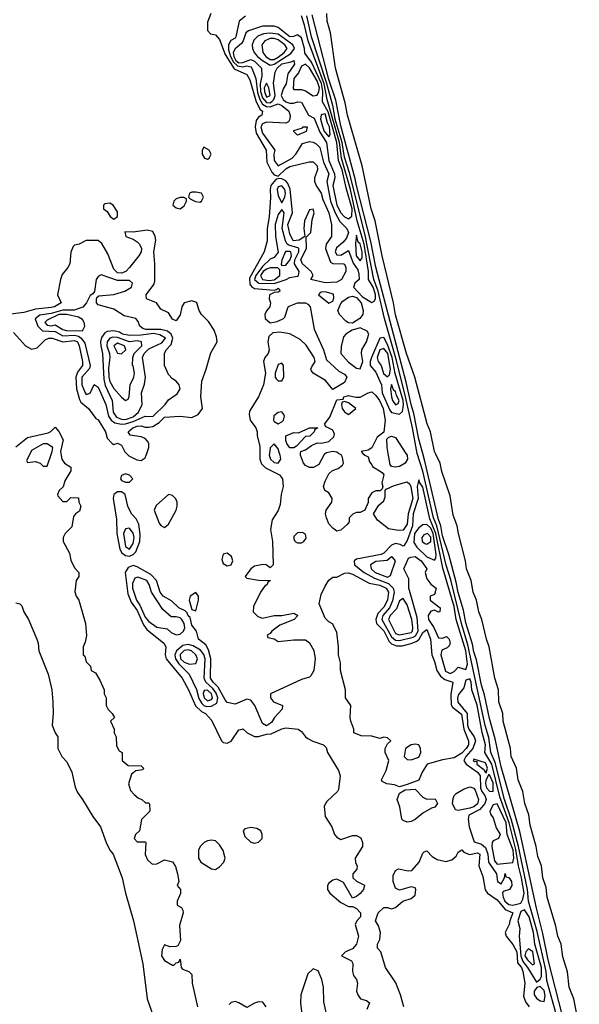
# Model space of a CAD drawing. Header units: inches. Extents: x 2789275 to 2951659, y 860290 to 1033804.
# Tile 268 of 316: x 2933109 to 2935970, y 967182 to 972218. Entities that reach past the tile are written whole.
import ezdxf

# ---------------------------------------------------------------- set-up
doc = ezdxf.new("R2010")
doc.units = ezdxf.units.IN
doc.header["$MEASUREMENT"] = 0
doc.layers.add('C9936', color=7, linetype='Continuous')
doc.layers.add('C9937', color=7, linetype='Continuous')

msp = doc.modelspace()

# ---------------------------------------------------------------- linework, layer by layer
at = {"layer": 'C9936', "color": 2}
for points, elevation in [([(2933162.7, 970000), (2933143.6, 969963.6), (2933150, 969954), (2933190, 969958), (2933214, 969950), (2933230, 969934), (2933250, 969934), (2933272, 970000)], 6), ([(2933319.7, 970000), (2933324.7, 969970), (2933338, 969950), (2933371.3, 969930), (2933371.3, 969910), (2933339.8, 969860.2), (2933331, 969829), (2933312, 969810), (2933302, 969790), (2933303.6, 969783.6), (2933330, 969754), (2933350, 969754), (2933370, 969774), (2933410, 969772), (2933412, 969750), (2933422, 969730), (2933415.3, 969704.7), (2933394, 969690), (2933383.6, 969676.4), (2933376, 969624), (2933342, 969590), (2933332, 969570), (2933332, 969550), (2933364.7, 969490), (2933370, 969454), (2933390, 969414), (2933411.1, 969391.1), (2933411, 969370), (2933398, 969350), (2933391.1, 969291.1), (2933398, 969270), (2933411.3, 969250), (2933446, 969130), (2933450.7, 969069.3), (2933444.7, 969035.3), (2933434, 969010), (2933434, 968970), (2933442, 968962), (2933450, 968934), (2933471.6, 968911.6), (2933474, 968890), (2933496.9, 968876.9), (2933519.6, 968839.6), (2933542, 968790), (2933542, 968770), (2933552, 968750), (2933552, 968710), (2933562, 968690), (2933582, 968670), (2933594, 968650), (2933574, 968630), (2933592, 968590), (2933592, 968570), (2933602, 968550), (2933603.6, 968503.6), (2933618, 968478), (2933634, 968470), (2933634, 968430), (2933663.6, 968403.6), (2933730, 968402), (2933742, 968390), (2933738, 968382), (2933703.6, 968376.4), (2933681, 968359), (2933664.7, 968310), (2933676, 968276), (2933694.8, 968254.8), (2933716.9, 968236.9), (2933734, 968230), (2933752, 968212), (2933768, 968212), (2933772.7, 968207.3), (2933774, 968170), (2933732, 968128), (2933722, 968070), (2933702, 968050), (2933694, 968030), (2933710, 968014), (2933750, 968014), (2933754, 968010), (2933751.3, 967948.7), (2933762, 967922), (2933782.5, 967902.5), (2933790, 967898.8), (2933810, 967901), (2933850, 967922), (2933890.7, 967910.7), (2933906.4, 967886.4), (2933916, 967850), (2933922, 967810), (2933914, 967790), (2933932, 967770), (2933931.6, 967748.4), (2933914, 967710), (2933914, 967690), (2933936.9, 967676.9), (2933943.6, 967663.6), (2933944.7, 967650), (2933925.4, 967585.4), (2933931, 967509), (2933918, 967482), (2933910, 967478), (2933876.4, 967476.4), (2933850, 967486), (2933838, 967462), (2933834.8, 967430), (2933850, 967406.8), (2933890, 967382), (2933898, 967382), (2933910, 967394), (2933922, 967398), (2933930, 967414), (2933934, 967370), (2933942, 967362), (2933974, 967350), (2933990, 967334), (2933991, 967290), (2934018, 967170)], 6), ([(2934336.8, 970000), (2934336.5, 969970), (2934346.1, 969946.1), (2934365.3, 969925.2), (2934437.6, 969890), (2934452.8, 969870), (2934456.4, 969830), (2934445.5, 969790), (2934441.4, 969738.6), (2934430, 969708), (2934400.5, 969659.5), (2934391, 969611), (2934400.7, 969550), (2934404.7, 969430), (2934390, 969415.3), (2934369.2, 969429.2), (2934352.5, 969432.5), (2934310, 969422.7), (2934291, 969410), (2934262, 969370), (2934270, 969362), (2934330, 969350.8), (2934392, 969350), (2934378, 969342), (2934374, 969330), (2934360.7, 969319.3), (2934341, 969290), (2934303.6, 969216.4), (2934302, 969190), (2934326, 969166), (2934350, 969158), (2934410, 969171.3), (2934450, 969171), (2934510, 969182), (2934530.9, 969170.9), (2934512, 969150), (2934438.8, 969121.2), (2934398, 969090), (2934390, 969078), (2934374, 969070), (2934378, 969058), (2934410, 969052), (2934430, 969038), (2934510, 969046), (2934570, 969046), (2934590, 969031.3), (2934612.4, 968992.4), (2934620.3, 968950), (2934612.2, 968890), (2934597.3, 968862.7), (2934590, 968856), (2934550, 968844), (2934392, 968770), (2934391.3, 968750), (2934406, 968730), (2934452, 968710), (2934451.3, 968691.3), (2934412, 968650), (2934396.9, 968623.1), (2934370, 968606), (2934350, 968618), (2934311.3, 968711.3), (2934290, 968738.4), (2934270, 968742.9), (2934210, 968717.6), (2934170, 968726.3), (2934159.6, 968739.6), (2934124.3, 968804.3), (2934098, 968830), (2934084.6, 968850), (2934086, 968950), (2934074.8, 968994.8), (2934060.9, 969020.9), (2934022.7, 969050), (2934012.3, 969090), (2933990, 969121.2), (2933980.9, 969160.9), (2933970, 969169.5), (2933965.3, 969185.3), (2933955.3, 969195.3), (2933922.9, 969210), (2933885.2, 969245.2), (2933843, 969270), (2933827.2, 969290), (2933808.4, 969350), (2933780.5, 969380.5), (2933710, 969420.4), (2933690, 969425.8), (2933663.2, 969416.8), (2933649.1, 969390), (2933661.5, 969281.5), (2933679, 969239), (2933710, 969196.9), (2933742.6, 969122.6), (2933758.7, 969098.7), (2933846.8, 969030), (2933856, 969010), (2933852.7, 968970), (2933858.4, 968950), (2933940.3, 968850), (2933972.9, 968790), (2934008, 968708), (2934039.4, 968679.4), (2934059.1, 968670), (2934090, 968634.8), (2934140.7, 968530), (2934150, 968522), (2934170, 968518), (2934190, 968527.3), (2934230, 968586), (2934246, 968590), (2934249.4, 968590.6), (2934272, 968570), (2934310, 968551.3), (2934330, 968551.3), (2934370, 968564.7), (2934394.6, 968565.4), (2934448.4, 968591.6), (2934470, 968596), (2934532, 968590), (2934550, 968578), (2934570, 968551), (2934582.5, 968542.5), (2934607.7, 968527.7), (2934662, 968510), (2934676, 968496), (2934682, 968470), (2934738.5, 968378.5), (2934746.8, 968350), (2934739.6, 968280.4), (2934734, 968270), (2934679.8, 968220.2), (2934664.9, 968195.1), (2934670, 968142), (2934704.7, 968090), (2934718, 968050), (2934730, 968038), (2934750, 968026), (2934810, 968046), (2934830, 968046), (2934853.4, 968033.4), (2934861, 968010), (2934861, 967990), (2934824.7, 967930), (2934825.4, 967905.4), (2934834, 967890), (2934832.7, 967872.7), (2934812, 967850), (2934812, 967830), (2934830, 967812), (2934871.3, 967791.3), (2934866, 967770), (2934850, 967749), (2934830, 967734), (2934810, 967726), (2934765.2, 967805.2), (2934730, 967822.7), (2934710, 967818), (2934690, 967801.2), (2934683, 967790), (2934682, 967770), (2934694.8, 967750), (2934750, 967702.8), (2934790, 967682), (2934810, 967682), (2934830, 967672), (2934852, 967650), (2934852, 967630), (2934832, 967610), (2934824.7, 967590), (2934841, 967530), (2934831.3, 967490), (2934810, 967466), (2934774, 967450), (2934754, 967430), (2934804.7, 967404.7), (2934811.6, 967391.6), (2934811, 967350), (2934816, 967330), (2934831, 967310), (2934836, 967290), (2934831.3, 967250), (2934838, 967230), (2934851, 967211), (2934882, 967202), (2934898, 967190), (2934884, 967156)], 10), ([(2933654.9, 970000), (2933667.3, 969987.3), (2933707.5, 969967.5), (2933730, 969962.8), (2933750, 969978), (2933756, 969990), (2933759.2, 970000)], 10), ([(2934386.5, 970000), (2934385.3, 969990), (2934390.5, 969970), (2934410, 969952.7), (2934430, 969950.6), (2934443.6, 969970), (2934441.1, 969990), (2934437.7, 970000)], 14), ([(2934672.3, 970000), (2934665.2, 969994.8), (2934637.6, 969942.4), (2934611.9, 969928.1), (2934590, 969928), (2934570, 969938), (2934559.5, 969950), (2934544, 969990), (2934545, 970000)], 10), ([(2934864, 970000), (2934874, 969990), (2934890, 969982), (2934896.8, 969956.8), (2934910, 969942), (2934912.5, 969932.5), (2934962.8, 969902.8), (2934970.7, 969890.7), (2934961, 969850), (2934964.7, 969830), (2934962, 969818), (2934951.6, 969808.4), (2934930, 969808), (2934910, 969798), (2934891.3, 969770), (2934891.3, 969748.7), (2934874, 969710), (2934850, 969698), (2934830, 969698), (2934814, 969690), (2934794, 969670), (2934794, 969650), (2934783.6, 969636.4), (2934750, 969608), (2934730, 969602), (2934710, 969617.2), (2934690, 969639), (2934677, 969670), (2934672.3, 969690), (2934676, 969710), (2934705.2, 969750), (2934706, 969770), (2934690, 969799), (2934669, 969810), (2934662.7, 969830), (2934670, 969858), (2934690, 969896), (2934707.5, 969912.5), (2934737, 969923), (2934759.5, 969940.5), (2934765.2, 969950), (2934758.9, 969978.9), (2934751.7, 969991.7), (2934739.6, 970000)], 10), ([(2935083.7, 970000), (2935090.3, 969990), (2935091.3, 969970), (2935080.4, 969950), (2935050, 969933.3), (2935030, 969929.6), (2935010, 969932.3), (2935002.9, 969942.9), (2934993.3, 970000)], 10), ([(2935923.9, 966870), (2935804.4, 967304.4), (2935799.7, 967350), (2935754.3, 967554.3), (2935709.9, 967709.9), (2935704.3, 967770), (2935658.7, 967990), (2935623.7, 968123.7), (2935587.5, 968230), (2935539.2, 968419.2), (2935517.8, 968470), (2935506.4, 968546.4), (2935487.8, 968607.8), (2935400, 969020), (2935367.3, 969130), (2935313.2, 969353.2), (2935288.8, 969428.8), (2935240.6, 969630), (2935224.9, 969670), (2935170, 969909.6), (2935140.3, 970000)], 10), ([(2935884.2, 967124.2), (2935810, 967409.2), (2935784, 967544), (2935750, 967674), (2935665.3, 968065.3), (2935570, 968397.2), (2935539.8, 968539.8), (2935510, 968644), (2935484.8, 968764.8), (2935470, 968814), (2935444.4, 968944.4), (2935430, 968985.2), (2935424.4, 969024.4), (2935390, 969134), (2935377.5, 969197.5), (2935350, 969289.3), (2935340.9, 969340.9), (2935302.3, 969482.3), (2935270, 969578), (2935261.9, 969630), (2935250, 969662), (2935180.7, 969960.7), (2935169.9, 970000)], 6), ([(2935969.6, 967070), (2935942.4, 967210), (2935917.6, 967270), (2935910, 967348), (2935885.8, 967425.8), (2935876.9, 967490), (2935859.6, 967530), (2935850, 967582), (2935805.6, 967730), (2935800.1, 967780.1), (2935782.9, 967830), (2935776.9, 967890), (2935758.3, 967938.3), (2935749.6, 967990), (2935719.3, 968099.3), (2935711.2, 968151.2), (2935691.6, 968210), (2935680.5, 968270), (2935656.9, 968330), (2935647.8, 968390), (2935621.3, 968450), (2935617.4, 968490), (2935581.3, 968630), (2935579.6, 968670), (2935558.7, 968730), (2935556.9, 968790), (2935538.4, 968850), (2935509.6, 969010), (2935495.1, 969050), (2935471.5, 969150), (2935455.6, 969190), (2935444.5, 969250), (2935427, 969290), (2935417.6, 969350), (2935393.3, 969410), (2935387.6, 969450), (2935351.5, 969590), (2935345.1, 969630), (2935324.2, 969684.2), (2935310, 969782), (2935267.3, 969907.3), (2935258, 969950), (2935234.3, 970000)], 2), ([(2933090, 969234.8), (2933110, 969231.3), (2933121, 969221), (2933131, 969190), (2933154.8, 969150), (2933197.3, 969050), (2933204, 969030), (2933207.3, 968990), (2933255.5, 968870), (2933273.4, 968790), (2933279.1, 968730), (2933281, 968670), (2933276, 968610), (2933290.9, 968570.9), (2933304.7, 968550), (2933304.7, 968490), (2933324.7, 968450), (2933350, 968422), (2933376, 968370), (2933393.7, 968293.7), (2933404.9, 968264.9), (2933430.8, 968230), (2933483, 968143), (2933522.8, 968090), (2933550.7, 968010), (2933570.7, 967970), (2933586.8, 967950), (2933633.4, 967830), (2933650.7, 967750), (2933690.7, 967610), (2933738, 967390), (2933760.7, 967210), (2933799.9, 967099.9)], 2), ([(2935072.7, 967170), (2935056, 967230), (2935031.4, 967291.4), (2934979, 967370), (2934955.3, 967450), (2934938, 967470), (2934938, 967490), (2934950, 967514), (2934954, 967550), (2934943.1, 967583.1), (2934928, 967610), (2934942, 967650), (2934970, 967678), (2934990, 967678), (2935010, 967671.3), (2935030, 967678), (2935068, 967710), (2935110, 967722.8), (2935130, 967741), (2935134.5, 967770), (2935130, 967777.2), (2935110, 967782.7), (2935050, 967766.6), (2935030, 967776), (2935017.4, 967810), (2935018.6, 967841.4), (2935030, 967867.3), (2935044.9, 967875.1), (2935094.2, 967865.8), (2935113, 967867), (2935151, 967909), (2935170, 967956), (2935177.5, 967962.5), (2935190, 967967.7), (2935217.5, 967937.5), (2935242.3, 967922.3), (2935287, 967913), (2935318.7, 967921.3), (2935339.7, 967940.2), (2935350, 967961), (2935370, 967972), (2935379.9, 967959.9), (2935408.7, 967948.7), (2935450, 967956.5), (2935462, 967950), (2935456.3, 967890), (2935476, 967836), (2935488.5, 967768.5), (2935500.7, 967750), (2935550, 967717.4), (2935590, 967666.4), (2935630.3, 967650), (2935613.7, 967610), (2935610.3, 967589.7), (2935590.6, 967550), (2935596.3, 967530), (2935630, 967488.4), (2935650, 967450.4), (2935654.4, 967394.4), (2935674.3, 967370), (2935680.7, 967350), (2935691.3, 967290), (2935684.2, 967224.2), (2935695.1, 967195.1), (2935713, 967170)], 10), ([(2934682.8, 967110), (2934664.4, 967195.6), (2934662.7, 967270), (2934653.6, 967310), (2934634.2, 967354.2), (2934610, 967364), (2934582, 967338), (2934545.5, 967230), (2934543.8, 967190), (2934552, 967130)], 10), ([(2934368.7, 967170), (2934352.9, 967192.9), (2934330, 967195.3), (2934310, 967188.7), (2934270, 967165.2), (2934230, 967189.7), (2934210, 967196.3), (2934190, 967191.5), (2934179.4, 967180.6)], 10)]:
    msp.add_lwpolyline(points, dxfattribs=dict(at, elevation=elevation))
for points, elevation in [([(2933650, 969895.3), (2933630, 969886), (2933624.7, 969870), (2933630, 969862), (2933650, 969852), (2933670, 969852), (2933688, 969870), (2933670, 969888)], 10), ([(2935150, 969865.2), (2935140.6, 969830), (2935146.1, 969770), (2935121.3, 969690), (2935117.7, 969630), (2935090, 969554.5), (2935072.3, 969527.7), (2935070, 969525.2), (2935054.5, 969534.5), (2935030, 969538.9), (2935009.4, 969530.6), (2934970.3, 969490), (2934956.8, 969483.2), (2934830, 969459.5), (2934819.1, 969450), (2934821.3, 969430), (2934870.3, 969390), (2934922.6, 969362.6), (2934994.4, 969334.4), (2935018.9, 969310), (2935023.9, 969290), (2935015, 969245), (2934998.7, 969210), (2934965.3, 969170), (2934959.5, 969150), (2935010, 969061.6), (2935030, 969044.5), (2935050, 969042.6), (2935120.4, 969059.6), (2935133, 969067), (2935146.4, 969090), (2935140.2, 969160.2), (2935098.5, 969310), (2935098, 969358), (2935072.3, 969410), (2935096.5, 969463.5), (2935108, 969470), (2935130, 969472), (2935161.1, 969450), (2935190.8, 969410), (2935182.4, 969390), (2935190, 969359.1), (2935210, 969330.4), (2935237.6, 969310), (2935230, 969278), (2935207.7, 969270), (2935208, 969250), (2935258.7, 969210), (2935256, 969190), (2935250, 969188.6), (2935230, 969197.6), (2935210, 969193.6), (2935196.5, 969170), (2935198.5, 969150), (2935225.8, 969110), (2935250, 969056.4), (2935270, 969054.6), (2935290, 969062.6), (2935303.7, 969050), (2935310.2, 969030), (2935304, 969016), (2935294, 969006), (2935266.4, 968993.6), (2935262.6, 968970), (2935286, 968886), (2935310, 968874), (2935330, 968884.9), (2935350, 968907.4), (2935390, 968894.4), (2935397.4, 968922.6), (2935390.3, 968990), (2935339.5, 969150), (2935330, 969216.2), (2935272.5, 969412.5), (2935236.9, 969590), (2935205.5, 969665.5), (2935170, 969826.6), (2935154.5, 969850)], 14), ([(2935045.4, 969605.4), (2934994.5, 969614.5), (2934938, 969658), (2934918, 969690), (2934945.2, 969734.8), (2934970, 969758), (2934977.2, 969777.2), (2934978, 969810), (2934983.1, 969816.9), (2935024.2, 969835.8), (2935090, 969854.4), (2935102.8, 969842.8), (2935108.8, 969828.8), (2935118.7, 969770), (2935095.7, 969690), (2935090, 969637.2), (2935070, 969606.9)], 10), ([(2933630, 969804), (2933610, 969802.7), (2933590.6, 969789.4), (2933586.4, 969770), (2933603.9, 969663.9), (2933605.8, 969590), (2933621.5, 969510), (2933631.9, 969491.9), (2933650, 969477.2), (2933670, 969474.5), (2933690, 969482), (2933703.1, 969496.9), (2933724, 969550), (2933725.7, 969585.7), (2933717.6, 969637.6), (2933704.6, 969664.6), (2933680.9, 969690), (2933662.7, 969730), (2933649.2, 969789.2)], 10), ([(2933870, 969789), (2933806.4, 969733.6), (2933796.3, 969710), (2933822.8, 969642.8), (2933830, 969631), (2933850, 969621), (2933870, 969638), (2933909.3, 969710), (2933914.5, 969730), (2933915.1, 969750), (2933906.8, 969766.8), (2933890, 969784)], 10), ([(2933670, 969618.3), (2933650, 969614), (2933640.7, 969590), (2933650, 969523.8), (2933670, 969509.3), (2933690, 969539.1), (2933694.5, 969570), (2933690, 969592)], 14), ([(2935190, 969636.3), (2935170, 969635.3), (2935150, 969619.6), (2935126.8, 969590), (2935124.6, 969544.6), (2935139.8, 969519.8), (2935190, 969471.6), (2935230, 969453.7), (2935236.3, 969463.7), (2935237.4, 969482.6), (2935222.6, 969590), (2935210, 969617.4)], 18), ([(2934555.3, 969595.3), (2934530, 969593.2), (2934510, 969575.3), (2934510, 969562), (2934518, 969550), (2934530, 969542.8), (2934550, 969542.8), (2934562, 969550), (2934572.9, 969567.1), (2934570, 969586)], 14), ([(2935194, 969590), (2935175.8, 969584.2), (2935164, 969570), (2935166.5, 969550), (2935179.7, 969539.7), (2935190, 969535.2), (2935210, 969548.8), (2935210, 969572)], 22), ([(2934170, 969489.6), (2934150, 969485.2), (2934142.6, 969457.4), (2934150, 969436.3), (2934170, 969424.4), (2934189.6, 969430.4), (2934198, 969450), (2934192.2, 969472.3)], 10), ([(2935010, 969471.5), (2934987.1, 969452.9), (2934930, 969446.6), (2934903.1, 969430), (2934906.3, 969410), (2934926.5, 969390), (2934990, 969366.8), (2935004.6, 969375.4), (2935029.4, 969450), (2935014, 969470)], 18), ([(2933713.8, 969366.2), (2933698.7, 969361.3), (2933685.4, 969334.6), (2933686.2, 969310), (2933706.2, 969250), (2933724.2, 969224.2), (2933750, 969162.2), (2933770, 969140.7), (2933810, 969111.8), (2933862.3, 969102.3), (2933884.3, 969084.3), (2933910, 969072.2), (2933930, 969074.9), (2933947.1, 969090), (2933952.9, 969107.1), (2933950.4, 969130.4), (2933938.7, 969150), (2933930, 969158.2), (2933910, 969164.8), (2933883.5, 969163.5), (2933841.1, 969201.1), (2933782.6, 969290), (2933770.9, 969330), (2933758.9, 969350)], 14), ([(2935035.4, 969015.4), (2935064.1, 969015.9), (2935110, 969027.4), (2935139.9, 969040.1), (2935150.6, 969049.4), (2935170, 969083.8), (2935190, 969099.3), (2935209.1, 969050), (2935215.3, 968970), (2935230, 968936), (2935241.3, 968890), (2935260.6, 968860.6), (2935283, 968843), (2935322.8, 968830), (2935313.6, 968766.4), (2935314.3, 968714.3), (2935322.2, 968702.2), (2935366.8, 968666.8), (2935380.1, 968590), (2935403.6, 968530), (2935402.8, 968510), (2935392.2, 968490), (2935370, 968467.6), (2935330, 968442.4), (2935270, 968433), (2935191.3, 968410), (2935166, 968370), (2935150, 968328), (2935090, 968306), (2935050, 968295.3), (2935025.2, 968305.2), (2934986, 968310), (2934962, 968322), (2934958, 968330), (2934982, 968378), (2934995.3, 968430), (2934978, 968470), (2934978, 968490), (2934990, 968514), (2935006, 968530), (2934990, 968546), (2934970, 968548), (2934950, 968542), (2934910, 968553.2), (2934854.6, 968554.6), (2934818, 968570), (2934818, 968590), (2934802, 968630), (2934799, 968650), (2934802, 968710), (2934775.3, 968750), (2934774, 968790), (2934749.2, 968890), (2934748.9, 968928.9), (2934739, 968970), (2934739, 969010), (2934730, 969086), (2934708.4, 969128.4), (2934690, 969138), (2934670, 969158), (2934639.3, 969230), (2934650, 969278), (2934670, 969321), (2934690, 969350.8), (2934710, 969367.3), (2934730, 969367.3), (2934770, 969387.3), (2934790, 969388.2), (2934810, 969382.6), (2934895.9, 969335.9), (2934950, 969326.5), (2934982.3, 969310), (2934994.8, 969290), (2934990.1, 969250), (2934970, 969214.3), (2934939.4, 969180.6), (2934930.2, 969150), (2934932.6, 969130), (2934970, 969093), (2934997.4, 969037.4), (2935010, 969025.5)], 10), ([(2934010, 969288.7), (2933981, 969270), (2933976, 969250), (2933990, 969202), (2934010, 969194), (2934024, 969250), (2934024, 969270)], 10), ([(2935070, 969258), (2935050, 969246), (2935035.4, 969204.6), (2935002.6, 969170), (2934994, 969150), (2935030, 969079.5), (2935050, 969072.2), (2935110, 969084.7), (2935116.4, 969090), (2935118.2, 969110), (2935114.5, 969150), (2935090, 969225.2)], 18), ([(2933970, 969022.9), (2933943, 969017), (2933910.6, 968989.4), (2933902.7, 968970), (2933905.5, 968950), (2933923.1, 968923.1), (2933974.9, 968870), (2934012.8, 968792.8), (2934025.5, 968745.5), (2934040, 968720), (2934050, 968711), (2934066.1, 968706.1), (2934090, 968706.7), (2934117, 968723), (2934122.6, 968750), (2934114.1, 968774.1), (2934096.8, 968796.8), (2934061.2, 968830), (2934052.8, 968850), (2934057.2, 968950), (2934051.4, 968971.4), (2934034.2, 968994.2), (2933996.5, 969016.5)], 14), ([(2933970, 968995), (2933950, 968992.4), (2933929.2, 968970.8), (2933932.1, 968950), (2933950, 968932.9), (2933977.8, 968922.2), (2934010, 968925.5), (2934018, 968950), (2934009.7, 968970), (2933987.3, 968990)], 18), ([(2935410, 968847.6), (2935390, 968840.9), (2935379.6, 968800.4), (2935352.4, 968767.6), (2935346.7, 968750), (2935348.1, 968728.1), (2935395.9, 968670), (2935398.8, 968610), (2935404.6, 968590), (2935431.7, 968550), (2935438.4, 968530), (2935425.9, 968490), (2935390.2, 968450), (2935380.2, 968430), (2935391.5, 968410), (2935449.2, 968370), (2935463.5, 968350), (2935465, 968290), (2935470.7, 968270.7), (2935486.5, 968250), (2935493.6, 968230), (2935487.5, 968210), (2935461.6, 968178.4), (2935405.7, 968150), (2935402, 968130), (2935406.7, 968090), (2935432.5, 968012.5), (2935470, 968002), (2935490, 967984.2), (2935501.9, 967950), (2935505.2, 967910), (2935546.5, 967850), (2935551, 967810), (2935570, 967799.1), (2935587.3, 967830), (2935590, 967852), (2935594, 967834), (2935610, 967830.4), (2935622.3, 967810), (2935624.7, 967790), (2935613.6, 967770), (2935581.2, 967758.8), (2935576.5, 967750), (2935579.8, 967730), (2935589.4, 967710), (2935610, 967693.4), (2935630, 967690.1), (2935670, 967700.3), (2935680.7, 967719.3), (2935687.7, 967750), (2935674.5, 967830), (2935658.4, 967890), (2935645.8, 967974.2), (2935611.2, 968111.2), (2935563.2, 968243.2), (2935522.1, 968410), (2935487.1, 968470), (2935489.8, 968510), (2935473.3, 968573.3), (2935447.6, 968712.4), (2935420.8, 968790), (2935417.3, 968830)], 14), ([(2934070, 968788.3), (2934052.7, 968787.3), (2934047.9, 968772.1), (2934051.6, 968750), (2934070, 968734.7), (2934090, 968741.5), (2934095.2, 968750), (2934090, 968770.7)], 18), ([(2935130, 968512), (2935110, 968509), (2935082, 968490), (2935074, 968450), (2935090, 968434), (2935110, 968432), (2935150, 968446), (2935159.3, 968470), (2935158, 968490), (2935150, 968508.7)], 10), ([(2935430, 968436), (2935426.7, 968430), (2935436, 968424), (2935446, 968426), (2935446.7, 968410), (2935482.4, 968382.4), (2935490, 968367.3), (2935493.2, 968366.8), (2935499.7, 968390), (2935490, 968416.8)], 18), ([(2935510, 968356), (2935504.9, 968355.1), (2935492.4, 968327.6), (2935490.2, 968310), (2935495.5, 968290), (2935510, 968271.6), (2935530, 968270.8), (2935530, 968315.1)], 18), ([(2935190, 968232), (2935232.5, 968232.5), (2935244.7, 968210), (2935231.3, 968190), (2935214.4, 968185.6), (2935170, 968159.3), (2935130, 968128.3), (2935110, 968117.7), (2935090, 968114.3), (2935070, 968121.6), (2935062.4, 968130), (2935052.3, 968192.3), (2935039, 968230), (2935050, 968262), (2935080.4, 968279.6), (2935130, 968282), (2935170, 968242)], 10), ([(2935350, 968172.7), (2935337.2, 968177.2), (2935322, 968210), (2935324.4, 968235.6), (2935329.5, 968250), (2935339.4, 968260.6), (2935377.5, 968282.5), (2935410, 968294.9), (2935430, 968287), (2935437, 968277), (2935454.8, 968230), (2935450, 968207), (2935430, 968192.3), (2935410, 968186.3)], 10), ([(2935550, 968207.6), (2935535.8, 968204.2), (2935530, 968202), (2935512.2, 968170), (2935514.9, 968154.9), (2935530, 968136), (2935544.3, 968084.3), (2935564.9, 968050), (2935556.4, 968030), (2935530, 968017.6), (2935523.7, 968010), (2935523.2, 967990), (2935536.2, 967916.2), (2935550, 967898.6), (2935630, 967907.7), (2935634.3, 967930), (2935631.1, 967970), (2935601.6, 968050), (2935595.2, 968110)], 18), ([(2934290, 968086.6), (2934259.8, 968080.2), (2934251, 968069), (2934259.9, 968039.9), (2934290, 968010.8), (2934310, 968006.8), (2934330, 968011), (2934349, 968030), (2934349.2, 968050), (2934342, 968070), (2934320.9, 968080.9)], 10), ([(2934090, 968022), (2934070, 968019), (2934052, 968010), (2934031.3, 967990), (2934022.8, 967970), (2934024, 967930), (2934034.8, 967910), (2934090, 967874.8), (2934110, 967871), (2934130, 967886), (2934153.2, 967910), (2934159, 967930), (2934148.9, 967968.9), (2934130, 967998), (2934110, 968018)], 10), ([(2935690, 967666.2), (2935670, 967656.9), (2935656.1, 967610), (2935665, 967570), (2935662.6, 967530), (2935670.1, 967430), (2935680.5, 967400.5), (2935705.1, 967370), (2935750, 967296.3), (2935770, 967310.4), (2935776.1, 967323.9), (2935775.8, 967370), (2935743, 967490), (2935735.3, 967550), (2935713.9, 967630)], 14), ([(2935710, 967466.6), (2935696.5, 967450), (2935691.5, 967430), (2935704.2, 967410), (2935730, 967384.2), (2935740.9, 967390), (2935731.8, 967450)], 18), ([(2935770, 967273.2), (2935752.2, 967267.8), (2935739.5, 967250), (2935738.9, 967230), (2935750, 967214.4), (2935770, 967199.5), (2935790, 967196), (2935794.6, 967225.4), (2935790, 967253.3)], 14)]:
    msp.add_lwpolyline(points, close=True, dxfattribs=dict(at, elevation=elevation))
at = {"layer": 'C9937', "color": 2}
for points, elevation in [([(2934086, 972250), (2934070, 972206), (2934070, 972162), (2934085.2, 972145.2), (2934110, 972140.7), (2934130, 972117.3), (2934160.1, 972040.1), (2934205.9, 971965.9), (2934270, 971937.6), (2934284.9, 971910), (2934317.7, 971797.7), (2934338.4, 971758.4), (2934350.8, 971750), (2934347.3, 971730), (2934330, 971719.6), (2934318.4, 971701.6), (2934313.4, 971670), (2934317.6, 971637.6), (2934369, 971550), (2934372.2, 971490), (2934398, 971438), (2934410, 971424.4), (2934430, 971418), (2934470, 971455), (2934490, 971466.7), (2934589.3, 971490.7), (2934610, 971490.6), (2934630, 971470.6), (2934631.5, 971450), (2934616.5, 971410), (2934615.8, 971390), (2934626, 971366), (2934650, 971330.8), (2934659, 971299), (2934690, 971230.7), (2934703.2, 971170), (2934703.1, 971110), (2934676.4, 971070), (2934672.5, 971047.5), (2934698, 970978), (2934710.3, 970970.3), (2934764.7, 970970), (2934770, 970967.3), (2934776.9, 970950), (2934775.8, 970930), (2934754.9, 970890), (2934730, 970875.1), (2934670, 970871.8), (2934598, 970890), (2934609, 970910), (2934599.3, 970930), (2934555.1, 970970), (2934545.5, 970990), (2934574.7, 971050), (2934573.6, 971106.4), (2934598, 971130), (2934605.1, 971194.9), (2934614, 971230), (2934610, 971248.7), (2934590, 971246), (2934565.7, 971190), (2934561.6, 971150), (2934566.8, 971110), (2934537.3, 971090), (2934507.6, 971087.6), (2934490, 971122.7), (2934480.2, 971170), (2934503.5, 971230), (2934492, 971352), (2934480.7, 971380.7), (2934470, 971393.7), (2934450, 971404.5), (2934430, 971406), (2934419.3, 971400.7), (2934393.4, 971370), (2934390.2, 971350), (2934391.3, 971308.7), (2934384.6, 971210), (2934374.4, 971150), (2934373.5, 971086.5), (2934358.9, 971030), (2934283.2, 970896.8), (2934286, 970866), (2934293.7, 970853.7), (2934310, 970843.6), (2934410, 970834.9), (2934422.7, 970837.3), (2934430, 970844.7), (2934437.3, 970837.3), (2934438.8, 970830), (2934430, 970823.7), (2934410, 970822.7), (2934386.8, 970810), (2934384.9, 970790), (2934390.8, 970770), (2934387.7, 970750), (2934370.5, 970729.5), (2934362, 970710), (2934364, 970690), (2934390, 970667.7), (2934424.8, 970675.2), (2934458, 970690), (2934464, 970696), (2934482, 970750), (2934487, 970753), (2934530, 970770.2), (2934570.2, 970770.2), (2934582.8, 970762.8), (2934593.4, 970750), (2934615.1, 970635.1), (2934662, 970530), (2934678, 970478), (2934740.7, 970420.7), (2934770, 970404.7), (2934781, 970390), (2934770, 970362), (2934710, 970326), (2934672.7, 970372.7), (2934609, 970410), (2934601.5, 970421.5), (2934597.2, 970430), (2934600.2, 970439.8), (2934619, 970470), (2934614, 970490), (2934573.6, 970553.6), (2934542.7, 970582.7), (2934490, 970612), (2934439.7, 970619.7), (2934403.9, 970616.1), (2934382.8, 970597.3), (2934378, 970570), (2934384.2, 970530), (2934378.7, 970510), (2934363, 970490), (2934355.3, 970470), (2934366.2, 970410), (2934356.1, 970350), (2934330, 970289.2), (2934283.5, 970216.5), (2934282, 970198), (2934286.8, 970170), (2934316, 970130), (2934322.8, 970110), (2934322.8, 970090), (2934337.3, 970037.3), (2934336.8, 970000)], 10), ([(2934263.6, 972236.4), (2934230.3, 972209.7), (2934214, 972130), (2934210, 972122.9), (2934189, 972111), (2934176.9, 972090), (2934177, 972063), (2934186, 972030), (2934201.4, 972001.4), (2934222, 971982), (2934250, 971976.9), (2934270, 971981.6), (2934290, 971976.1), (2934295.5, 971970), (2934316.7, 971916.7), (2934325.6, 971845.6), (2934336.6, 971810), (2934350, 971786.6), (2934370, 971774), (2934390, 971773), (2934430, 971787.3), (2934450, 971778.4), (2934484.9, 971750), (2934491.7, 971728.3), (2934490.4, 971709.6), (2934483.8, 971696.2), (2934470, 971689.3), (2934370, 971693.5), (2934350, 971685.1), (2934341.8, 971670), (2934350, 971637), (2934413.7, 971550), (2934409.1, 971530), (2934410, 971498), (2934430, 971470.5), (2934502.2, 971510), (2934520.3, 971530), (2934555.6, 971584.4), (2934590, 971594.8), (2934610, 971590.8), (2934623.9, 971583.9), (2934644.2, 971564.2), (2934663, 971490), (2934688.9, 971430), (2934678.8, 971390), (2934698.5, 971290), (2934722, 971230), (2934745.6, 971185.6), (2934781.1, 971150), (2934790.1, 971130.1), (2934780, 971100), (2934761.4, 971078.6), (2934728, 971052), (2934721.3, 971030), (2934730, 971015.8), (2934750, 971013.4), (2934790, 971038), (2934813, 970973), (2934838.3, 970938.3), (2934843.6, 970916.4), (2934843.7, 970890), (2934821.6, 970870), (2934814.9, 970850), (2934861.1, 970801.1), (2934910, 970771.5), (2934921.7, 970778.3), (2934927.4, 970790), (2934927.7, 970812.3), (2934916.7, 970850), (2934892.2, 970890), (2934892.6, 970930), (2934870.7, 971070), (2934834.6, 971190), (2934799.5, 971350), (2934754.5, 971510), (2934743.1, 971590), (2934681.7, 971810), (2934664.8, 971890), (2934583.2, 972110), (2934565.7, 972190), (2934550, 972238.4)], 14), ([(2935140.3, 970000), (2935140.2, 970000.2), (2935116.9, 970130), (2935081, 970290), (2935034.8, 970474.8), (2934973.1, 970690), (2934942.1, 970830), (2934919.9, 970890), (2934875.5, 971115.5), (2934794.7, 971434.7), (2934770, 971515.1), (2934757, 971590), (2934722.4, 971710), (2934711.5, 971771.5), (2934677.2, 971897.2), (2934601.4, 972130), (2934577, 972237)], 10), ([(2935169.9, 970000), (2935150, 970072.7), (2935124.3, 970204.3), (2935110, 970249.5), (2935084.7, 970364.7), (2934930, 970952.3), (2934903.7, 971083.7), (2934830, 971369.5), (2934824.5, 971404.5), (2934750, 971674.5), (2934725.6, 971805.6), (2934690, 971912), (2934603.4, 972243.4)], 6), ([(2935234.3, 970000), (2935229.5, 970010), (2935209.5, 970109.5), (2935191.7, 970151.7), (2935128.2, 970390), (2935085.7, 970510), (2935030, 970709), (2935019.7, 970770), (2934961.3, 971010), (2934925.4, 971190), (2934905.4, 971250), (2934860.5, 971470), (2934784, 971730), (2934772.1, 971792.1), (2934724.2, 971970), (2934697.6, 972150), (2934680.7, 972210), (2934678.7, 972250)], 2), ([(2933759.2, 970000), (2933769, 970030), (2933768.7, 970050), (2933763.1, 970063.1), (2933750, 970075.3), (2933730, 970084), (2933673.6, 970093.6), (2933664, 970110), (2933687.3, 970130), (2933710, 970138.3), (2933730, 970141.3), (2933750, 970134.4), (2933770, 970134), (2933790, 970137.6), (2933822, 970158), (2933850, 970184.4), (2933930, 970190.3), (2933990, 970184), (2934022, 970198), (2934044, 970230), (2934034.5, 970290), (2934040.5, 970370), (2934062.6, 970430), (2934085.8, 970514.2), (2934119.5, 970570), (2934116.1, 970596.1), (2934103.6, 970630), (2934074.7, 970674.8), (2934038, 970710), (2934026, 970730), (2934015.3, 970770), (2934010, 970774), (2933990, 970779.3), (2933950.7, 970769.3), (2933938.8, 970750), (2933930, 970708), (2933910, 970678), (2933890, 970686), (2933870, 970718), (2933830, 970738), (2933809.2, 970769.2), (2933758, 970790), (2933755.3, 970810), (2933795.5, 970864.5), (2933799.5, 970880.5), (2933800.5, 970970), (2933795.1, 971030), (2933805.1, 971090), (2933801.6, 971110), (2933790, 971135.3), (2933761.5, 971141.5), (2933690, 971132), (2933647.5, 971132.5), (2933652, 971110), (2933690, 971096), (2933710, 971081.6), (2933721.6, 971070), (2933732.4, 971047.6), (2933730.5, 971030), (2933718, 971010), (2933670.2, 970949.8), (2933652.4, 970930), (2933630, 970921.1), (2933610, 970924), (2933590, 970942), (2933559.8, 971019.8), (2933530, 971074), (2933510, 971089.2), (2933450, 971088.7), (2933414, 971070), (2933390, 971064), (2933382.5, 971057.5), (2933370.4, 971029.6), (2933364.9, 970970), (2933355.3, 970950), (2933326, 970914), (2933318.7, 970890), (2933302.8, 970810), (2933321, 970770), (2933286.8, 970750), (2933270, 970745.6), (2933190, 970738.2), (2933130, 970719.8), (2933049.3, 970710.7)], 10), ([(2933078.6, 970618.6), (2933138.7, 970550), (2933170, 970532.6), (2933199.4, 970540.6), (2933239.5, 970580.5), (2933258, 970590), (2933274.8, 970590), (2933330, 970570.2), (2933390, 970578), (2933404.2, 970570), (2933413.4, 970550), (2933430.2, 970470), (2933430.2, 970450), (2933404.2, 970415.8), (2933396.6, 970390), (2933399.7, 970330), (2933415.4, 970275.4), (2933422.7, 970262.7), (2933460.5, 970230), (2933498.8, 970178.8), (2933510, 970171), (2933547.3, 970110), (2933557.3, 970077.3), (2933582, 970050), (2933590, 970044.7), (2933610, 970052), (2933630, 970042), (2933647.5, 970007.5), (2933654.9, 970000)], 10), ([(2934545, 970000), (2934546, 970010), (2934570, 970018), (2934600.2, 970039.8), (2934630, 970054), (2934652, 970052), (2934690, 970061), (2934715.5, 970084.5), (2934718, 970098), (2934710, 970118), (2934676.4, 970136.4), (2934668, 970150), (2934694.8, 970185.2), (2934730, 970274), (2934762, 970278), (2934766, 970290), (2934790, 970296), (2934827.1, 970287.1), (2934850, 970288.2), (2934890, 970308.9), (2934910, 970314.3), (2934930, 970296.5), (2934948, 970270), (2934966.4, 970230), (2934978.2, 970170), (2934970.7, 970109.3), (2934936.5, 970083.5), (2934910, 970027.6), (2934890, 970016), (2934854, 970010), (2934864, 970000)], 10), ([(2933090, 970034), (2933150, 970081), (2933254.6, 970105.4), (2933268.4, 970111.6), (2933290, 970134), (2933310, 970112), (2933331, 970070), (2933318, 970010), (2933319.7, 970000)], 6), ([(2934993.3, 970000), (2934988.3, 970030), (2934986.6, 970073.4), (2934996.5, 970083.5), (2935010, 970087.3), (2935030, 970081), (2935083.7, 970000)], 10), ([(2933272, 970000), (2933275.3, 970010), (2933278, 970030), (2933250, 970048.7), (2933230, 970049), (2933170, 970014), (2933162.7, 970000)], 6), ([(2934437.7, 970000), (2934430, 970022.7), (2934410, 970049.4), (2934390, 970029), (2934386.5, 970000)], 14), ([(2934739.6, 970000), (2934730, 970006.6), (2934710, 970009.4), (2934676.8, 970003.2), (2934672.3, 970000)], 10)]:
    msp.add_lwpolyline(points, dxfattribs=dict(at, elevation=elevation))
for points, elevation in [([(2934350, 972185.4), (2934278.5, 972161.5), (2934264.6, 972150), (2934252.4, 972110), (2934243.8, 972096.2), (2934210, 972069.7), (2934201.3, 972050), (2934203.6, 972030), (2934213.5, 972010), (2934230, 971997.6), (2934250, 971998.7), (2934290, 972014.7), (2934310, 972005.2), (2934345.3, 971970), (2934347.5, 971930), (2934339.2, 971890), (2934340.6, 971850), (2934350, 971819.2), (2934370, 971794.2), (2934390, 971793.3), (2934399.3, 971800.7), (2934407.9, 971810), (2934414.5, 971830), (2934405.9, 971894.1), (2934415.3, 971950), (2934425.3, 971970), (2934450, 971991.7), (2934497.6, 972002.4), (2934510.8, 972010), (2934514.3, 971990), (2934479.7, 971940.3), (2934471.8, 971890), (2934456, 971864), (2934446.5, 971830), (2934456, 971810), (2934470, 971797.1), (2934490, 971791), (2934508.8, 971791.2), (2934530, 971798), (2934550, 971796), (2934586, 971730), (2934613.8, 971713.8), (2934642.7, 971642.7), (2934677.2, 971590), (2934690, 971497.3), (2934718.4, 971430), (2934720.2, 971410), (2934710.2, 971370), (2934731, 971270), (2934750.2, 971230), (2934770, 971210.2), (2934790, 971199.6), (2934807.2, 971212.8), (2934808.2, 971250), (2934777.3, 971357.3), (2934756.9, 971450), (2934738.1, 971498.1), (2934730.6, 971590), (2934686.8, 971746.8), (2934657.2, 971797.2), (2934658.4, 971850), (2934651.4, 971891.4), (2934601, 972001), (2934566.6, 972046.6), (2934565.1, 972070), (2934550, 972125.2), (2934530, 972140.7), (2934508.1, 972131.9), (2934490, 972130.8), (2934430, 972178.7), (2934410, 972184.7)], 18), ([(2934390, 972148.6), (2934354.8, 972145.2), (2934326.2, 972133.8), (2934306, 972114), (2934297.4, 972090), (2934299.5, 972070), (2934308.4, 972050), (2934325, 972030), (2934350, 972008.5), (2934390, 971985.6), (2934410, 971990.7), (2934494.6, 972045.4), (2934513.5, 972070), (2934506, 972090), (2934430, 972143.2)], 22), ([(2934390, 972121.1), (2934362.4, 972110), (2934346.5, 972090), (2934351.6, 972050), (2934366.7, 972030), (2934390, 972014.7), (2934410, 972014.8), (2934430, 972026.6), (2934461.1, 972050), (2934476.2, 972070), (2934464.8, 972090), (2934430, 972115.6), (2934410, 972121)], 26), ([(2934570, 971990.8), (2934550, 971979.7), (2934534, 971946), (2934510, 971917.6), (2934506.6, 971866.6), (2934510, 971861), (2934550, 971861.8), (2934570, 971855), (2934610, 971828), (2934630, 971831.6), (2934638.6, 971850), (2934641.3, 971870), (2934630, 971905.8), (2934590, 971972)], 22), ([(2934370, 971892.8), (2934358.9, 971870), (2934360.5, 971850), (2934370, 971822.6), (2934389.6, 971830.4), (2934382.2, 971870)], 22), ([(2934670, 971736.4), (2934664.4, 971735.6), (2934649.4, 971730.6), (2934647.2, 971710), (2934664.7, 971650), (2934690, 971619), (2934696.5, 971630), (2934693.3, 971670), (2934682.3, 971690)], 22), ([(2934530, 971628), (2934510, 971646), (2934510, 971651.3), (2934554.6, 971665.4), (2934558, 971670), (2934578, 971670), (2934573.4, 971646.6)], 14), ([(2934050, 971566), (2934042, 971550), (2934042, 971530), (2934054, 971510), (2934070, 971504.7), (2934078, 971510), (2934088, 971530), (2934078, 971550)], 10), ([(2934010, 971336), (2933990, 971336), (2933978, 971330), (2933972, 971310), (2933981, 971301), (2934007.9, 971287.9), (2934030, 971284), (2934039, 971290), (2934048.7, 971310), (2934038, 971330)], 10), ([(2934450, 971368.4), (2934430, 971363.6), (2934424.6, 971350), (2934430, 971317.3), (2934450, 971282), (2934465.1, 971310), (2934468.5, 971330), (2934463.8, 971350)], 14), ([(2933930, 971309), (2933910, 971302), (2933898, 971290), (2933891.3, 971270), (2933910, 971256), (2933930, 971251), (2933950, 971266), (2933962, 971290), (2933962, 971302), (2933948.7, 971308.7)], 10), ([(2933570, 971279), (2933544, 971276), (2933538, 971270), (2933538, 971250), (2933556.3, 971236.3), (2933571, 971211), (2933590, 971198), (2933608.9, 971211.1), (2933610, 971235.3), (2933588, 971270)], 10), ([(2934450, 971246.6), (2934430, 971220.9), (2934414.3, 971170), (2934416.9, 971110), (2934430, 971029.6), (2934410, 971002.6), (2934390, 970992.6), (2934350, 970956.5), (2934316, 970910), (2934310.1, 970890), (2934331.2, 970871.2), (2934410, 970869), (2934471.2, 970888.8), (2934490, 970900.2), (2934530, 970907.1), (2934534.3, 970910), (2934537.7, 970930), (2934514, 970970), (2934516.1, 970990), (2934535.8, 971030), (2934535.3, 971050), (2934484.2, 971064.2), (2934476.4, 971070), (2934467.7, 971087.7), (2934451.3, 971150), (2934461.6, 971230)], 14), ([(2934830, 971115.3), (2934825.2, 971074.8), (2934829.5, 971010), (2934850, 970985.5), (2934859.3, 971000.7), (2934859.9, 971030), (2934850, 971071.6), (2934840.1, 971080.1)], 18), ([(2934490, 971032.9), (2934467.7, 971032.3), (2934448.8, 970988.8), (2934445.5, 970965.5), (2934450, 970961), (2934470, 970962.4), (2934490, 970988.4), (2934498.2, 971010), (2934495.8, 971030)], 18), ([(2934429.6, 970949.6), (2934390, 970949), (2934370, 970941.6), (2934354, 970930), (2934340.4, 970910), (2934350.4, 970890), (2934384.7, 970884.7), (2934410, 970887.8), (2934439.3, 970910), (2934439.4, 970939.4)], 18), ([(2933526.4, 970913.6), (2933510, 970904), (2933500.7, 970890), (2933491.6, 970828.4), (2933483.6, 970816.4), (2933470, 970808), (2933451, 970770), (2933432.9, 970747.1), (2933387.6, 970732.4), (2933330, 970731.7), (2933270, 970715.2), (2933212.5, 970707.5), (2933188.6, 970688.6), (2933202, 970650), (2933226.3, 970626.3), (2933290, 970623.5), (2933330, 970601.9), (2933390, 970604.2), (2933410, 970599.5), (2933424.2, 970590), (2933442.9, 970562.9), (2933470.4, 970450), (2933465.7, 970434.3), (2933427.2, 970390), (2933427.8, 970350), (2933444.2, 970310), (2933450, 970301.6), (2933470, 970307.7), (2933490, 970352), (2933510, 970338.8), (2933549, 970250), (2933562.9, 970190), (2933576.1, 970170), (2933596.2, 970156.2), (2933630, 970150.1), (2933650, 970150.7), (2933690, 970162.7), (2933750, 970190.3), (2933790, 970189.1), (2933852.3, 970250), (2933870, 970274), (2933914.8, 970305.2), (2933929, 970330), (2933924, 970350), (2933909.5, 970369.5), (2933890, 970380.9), (2933870, 970402.7), (2933849.7, 970450), (2933849.6, 970510), (2933857.6, 970530), (2933883.8, 970556.2), (2933891.4, 970590), (2933882.9, 970610), (2933865.1, 970625.1), (2933830, 970633.7), (2933753.6, 970633.6), (2933738.2, 970638.1), (2933723.5, 970650), (2933715, 970675.1), (2933702.7, 970690), (2933644, 970704), (2933590, 970738), (2933510, 970759), (2933501.2, 970770), (2933502, 970790), (2933503.1, 970796.9), (2933513.6, 970806.4), (2933590, 970813.2), (2933646.6, 970830), (2933681.6, 970850), (2933685.6, 970870), (2933670, 970884.2), (2933610, 970884.6)], 14), ([(2934670, 970825.6), (2934650, 970823.7), (2934642, 970818), (2934636.3, 970810), (2934690, 970768.5), (2934710, 970778.8), (2934715.3, 970795.3), (2934713.7, 970813.7)], 14), ([(2934810, 970666.5), (2934790, 970667.4), (2934776.8, 970676.8), (2934744.7, 970710), (2934734.7, 970730), (2934750, 970766.4), (2934761.3, 970778.7), (2934790, 970798.5), (2934810, 970803.2), (2934830, 970797.1), (2934854.9, 970770), (2934865.3, 970730), (2934862.6, 970710), (2934847.4, 970690)], 10), ([(2933350.4, 970710.4), (2933310, 970709.9), (2933250, 970682), (2933238, 970670), (2933250, 970655.8), (2933270, 970653.1), (2933290, 970657.2), (2933330, 970633.2), (2933347.8, 970627.8), (2933430, 970627.2), (2933442, 970650), (2933439.7, 970670), (2933430, 970684.2), (2933410, 970696.4)], 18), ([(2933590, 970627.1), (2933555.9, 970624.1), (2933543.8, 970616.2), (2933527.7, 970592.3), (2933522.6, 970570), (2933523.8, 970550), (2933532.8, 970510), (2933539.1, 970379.1), (2933546.6, 970346.6), (2933582.2, 970270), (2933587.9, 970210), (2933604.4, 970184.4), (2933630, 970174.6), (2933650, 970173.7), (2933690, 970187), (2933717.1, 970210), (2933734.7, 970250), (2933731.6, 970310), (2933746.5, 970353.5), (2933751.8, 970390), (2933736.3, 970490), (2933746, 970510), (2933770, 970534.3), (2933835.3, 970564.7), (2933855.1, 970590), (2933826.2, 970606.2), (2933793.3, 970613.3), (2933730, 970604.2), (2933670, 970603.5), (2933635.1, 970610), (2933619.3, 970619.3)], 18), ([(2934850, 970642.9), (2934808, 970630), (2934775.5, 970610), (2934764.4, 970595.6), (2934753.2, 970546.8), (2934750.5, 970510), (2934790, 970465.7), (2934830, 970436.3), (2934850, 970432), (2934863.7, 970470), (2934856.3, 970510), (2934857.4, 970530), (2934882.7, 970570), (2934894.5, 970610), (2934885.4, 970625.4)], 14), ([(2933585.8, 970594.2), (2933570, 970589.7), (2933555.9, 970570), (2933555, 970550), (2933568.4, 970510), (2933570.2, 970490), (2933563.8, 970436.2), (2933564.6, 970390), (2933570, 970368.2), (2933590, 970331.8), (2933630, 970286.8), (2933650, 970271), (2933663.1, 970276.9), (2933669.4, 970290.6), (2933674.3, 970350), (2933692.6, 970390), (2933695.4, 970410), (2933690, 970448), (2933686, 970450), (2933687.6, 970490), (2933694.2, 970510), (2933734.2, 970550), (2933732, 970570), (2933710, 970575.4), (2933670, 970571.3), (2933610, 970592.4)], 22), ([(2934970, 970592.3), (2934950.4, 970589.6), (2934907.2, 970490), (2934900.4, 970470), (2934901, 970450), (2934930, 970414.9), (2934950.3, 970370), (2934958.3, 970350), (2934961.6, 970310), (2935001.7, 970221.7), (2935010, 970208.5), (2935050, 970201.1), (2935065.8, 970214.2), (2935071.4, 970248.6), (2935069, 970270), (2935027.9, 970407.9), (2935013.3, 970490), (2934990, 970556.9)], 14), ([(2933610, 970563.8), (2933590.4, 970549.6), (2933610, 970511.8), (2933630, 970509), (2933652.4, 970530), (2933645.4, 970550)], 26), ([(2934970, 970535.8), (2934950, 970528.7), (2934936.6, 970490), (2934941.8, 970470), (2934957.3, 970450), (2934968.3, 970408.4), (2934990, 970392), (2934998.8, 970401.2), (2935005, 970430), (2934990.4, 970510)], 18), ([(2934450, 970462), (2934430, 970455.3), (2934414.8, 970410), (2934414.8, 970390), (2934420.5, 970380.5), (2934430, 970371), (2934450, 970371.3), (2934459.3, 970390), (2934457.2, 970450)], 14), ([(2935010, 970352.3), (2935005.3, 970330), (2935009.2, 970290), (2935014.3, 970270), (2935030, 970248.1), (2935044.4, 970255.6), (2935049.7, 970270), (2935035.7, 970295.7), (2935030, 970317.2), (2935021.5, 970321.5)], 18), ([(2934770, 970266), (2934758, 970262), (2934754, 970250), (2934758, 970230), (2934770, 970212), (2934790, 970198), (2934828, 970230), (2934790, 970258)], 10), ([(2934450, 970212.3), (2934430, 970209.2), (2934408.7, 970191.3), (2934406, 970170), (2934410, 970162.8), (2934430, 970150.8), (2934450, 970162), (2934458, 970170), (2934462.7, 970190), (2934459.5, 970199.5)], 14), ([(2934510, 970028), (2934490, 970028.7), (2934475.3, 970050), (2934470, 970066), (2934470, 970090.5), (2934510, 970106.8), (2934534.6, 970105.4), (2934590, 970131), (2934634, 970130), (2934618, 970122), (2934614, 970110), (2934592.7, 970087.3), (2934570, 970086), (2934523.6, 970036.4)], 10)]:
    msp.add_lwpolyline(points, close=True, dxfattribs=dict(at, elevation=elevation))

doc.saveas('drawing.dxf')
